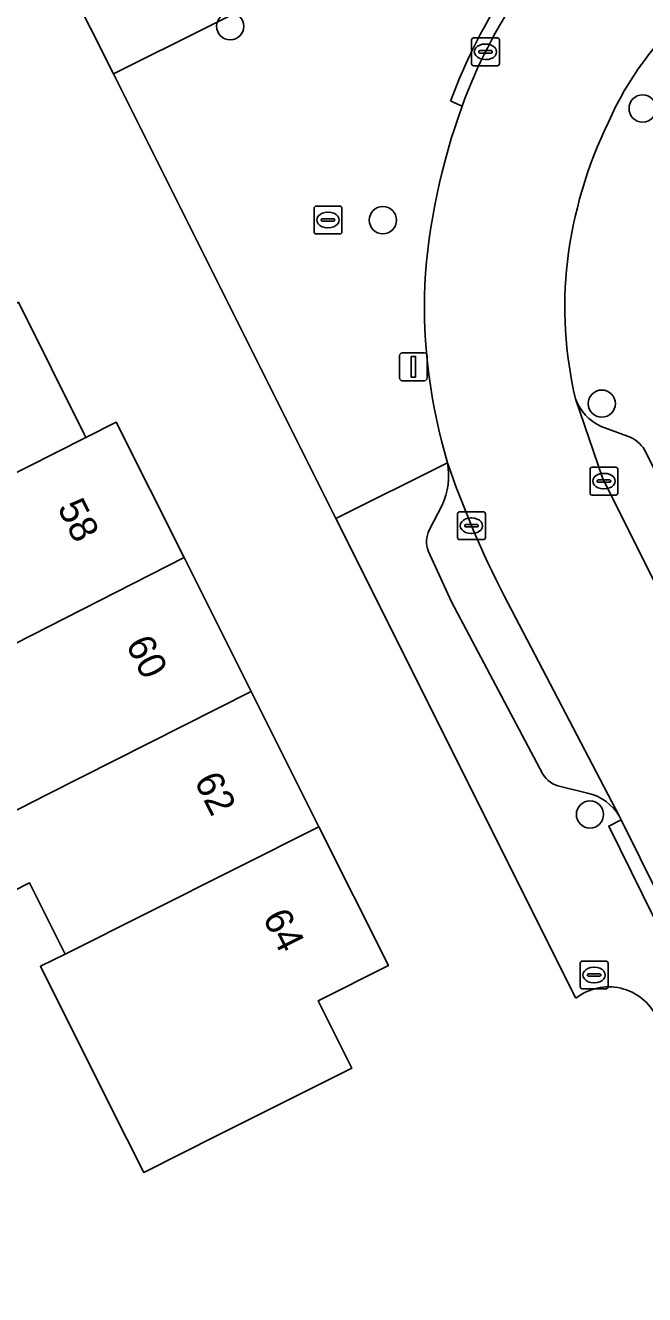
# Model space of a CAD drawing. Extents: x 157320 to 158835, y 386650 to 388491.
# Drawn here: x 157506.46 to 157528.72, y 387682.67 to 387728.28 of the extents above; entities that cross this region are included whole.
import ezdxf

# ---------------------------------------------------------------- set-up
doc = ezdxf.new("R2010")
doc.units = 0
for name, color, linetype in [('IMGEO_Boom', 7, 'Continuous'), ('IMGEO_Brandkraan', 7, 'Continuous'), ('IMGEO_Erf', 7, 'Continuous'), ('IMGEO_Kolk', 7, 'Continuous'), ('IMGEO_Lichtmast', 7, 'Continuous'), ('IMGEO_Pand', 7, 'Continuous'), ('IMGEO_Pand_nummerreeks', 7, 'Continuous'), ('IMGEO_Parkeervlak_open', 7, 'Continuous'), ('IMGEO_Rijbaan_lokaal_open', 7, 'Continuous'), ('IMGEO_Rioolput', 7, 'Continuous'), ('IMGEO_Voetpad_open', 7, 'Continuous')]:
    doc.layers.add(name, color=color, linetype=linetype)

msp = doc.modelspace()

# ---------------------------------------------------------------- linework, layer by layer
at = {"layer": 'IMGEO_Boom'}
for centre in [(157513.825, 387728.249), (157528.644, 387725.295), (157519.311, 387721.284), (157527.175, 387714.691), (157526.752, 387699.926)]:
    msp.add_circle(centre, 0.489, dxfattribs=at)
at = {"layer": 'IMGEO_Brandkraan'}
for p, q in [((157526.4, 387693.733), (157526.4, 387694.585)), ((157526.475, 387694.659), (157527.327, 387694.659)), ((157526.888, 387694.439), (157526.913, 387694.439)), ((157527.401, 387694.585), (157527.401, 387693.733)), ((157526.659, 387694.153), (157526.659, 387694.165)), ((157527.097, 387694.116), (157526.699, 387694.116)), ((157526.702, 387694.202), (157527.1, 387694.202)), ((157526.911, 387693.879), (157526.886, 387693.879)), ((157527.143, 387694.165), (157527.143, 387694.153)), ((157527.327, 387693.659), (157526.475, 387693.659))]:
    msp.add_line(p, q, dxfattribs=at)
for points in [[(157526.4, 387693.733), (157526.4, 387694.585)], [(157526.475, 387694.659), (157527.327, 387694.659)], [(157527.401, 387694.585), (157527.401, 387693.733)], [(157527.327, 387693.659), (157526.475, 387693.659)]]:
    msp.add_lwpolyline(points, dxfattribs=at)
for centre, radius, start, end in [((157526.477, 387694.583), 0.0765, 91.552, 178.448), ((157526.477, 387694.583), 0.0765, 91.552, 178.448), ((157527.325, 387694.583), 0.0765, 1.552, 88.448), ((157527.325, 387694.583), 0.0765, 1.552, 88.448), ((157526.699, 387694.162), 0.0403, 85.8775, 175.7526), ((157526.696, 387694.152), 0.0366, 178.938, 274.7102), ((157527.1, 387694.159), 0.043, 264.8664, 352.4533), ((157527.104, 387694.164), 0.0386, 1.7309, 96.639), ((157526.477, 387693.735), 0.0765, 181.552, 268.448), ((157526.477, 387693.735), 0.0765, 181.552, 268.448), ((157527.325, 387693.735), 0.0765, 271.552, 358.448), ((157527.325, 387693.735), 0.0765, 271.552, 358.448)]:
    msp.add_arc(centre, radius, start, end, dxfattribs=at)
for centre, major_axis, ratio, start_param, end_param in [((157526.887, 387694.159), (-0.387, 0.002), 0.722429, 4.712389, 7.853982), ((157526.912, 387694.159), (-0.39, 0.002), 0.717154, 1.570796, 4.712389)]:
    msp.add_ellipse(centre, major_axis=major_axis, ratio=ratio, start_param=start_param, end_param=end_param, dxfattribs=at)
at = {"layer": 'IMGEO_Erf'}
for points in [[(157526.243, 387693.326), (157517.619, 387710.56), (157509.624, 387726.538), (157507.154, 387731.474)], [(157506.209, 387718.334), (157508.56, 387713.612), (157508.632, 387713.468), (157509.73, 387714.022), (157512.166, 387709.157), (157514.575, 387704.346), (157517.011, 387699.48), (157519.506, 387694.497), (157517.003, 387693.244), (157516.986, 387693.236), (157518.199, 387690.813), (157513.379, 387688.399), (157510.713, 387687.064), (157509.5, 387689.487), (157507.004, 387694.471), (157507.887, 387694.913), (157506.774, 387697.136), (157506.606, 387697.472), (157505.396, 387696.865)]]:
    msp.add_lwpolyline(points, dxfattribs=at)
msp.add_arc((157527.422, 387691.82), 1.913, 25.3628, 128.0441, dxfattribs=at)
at = {"layer": 'IMGEO_Kolk'}
for p, q in [((157522.496, 387726.907), (157522.496, 387727.759)), ((157522.571, 387727.833), (157523.423, 387727.833)), ((157522.984, 387727.613), (157523.009, 387727.613)), ((157523.497, 387727.759), (157523.497, 387726.907)), ((157522.755, 387727.327), (157522.755, 387727.339)), ((157523.193, 387727.29), (157522.795, 387727.29)), ((157522.798, 387727.376), (157523.196, 387727.376)), ((157523.239, 387727.339), (157523.239, 387727.327)), ((157523.423, 387726.833), (157522.571, 387726.833)), ((157523.007, 387727.053), (157522.982, 387727.053)), ((157526.754, 387711.48), (157526.754, 387712.332)), ((157526.829, 387712.406), (157527.681, 387712.406)), ((157527.242, 387712.186), (157527.267, 387712.186)), ((157527.755, 387712.332), (157527.755, 387711.48)), ((157527.013, 387711.9), (157527.013, 387711.912)), ((157527.451, 387711.863), (157527.053, 387711.863)), ((157527.056, 387711.949), (157527.454, 387711.949)), ((157527.497, 387711.912), (157527.497, 387711.9)), ((157527.681, 387711.406), (157526.829, 387711.406)), ((157527.265, 387711.626), (157527.24, 387711.626)), ((157521.991, 387709.877), (157521.991, 387710.729)), ((157522.066, 387710.803), (157522.918, 387710.803)), ((157522.992, 387710.729), (157522.992, 387709.877)), ((157522.25, 387710.297), (157522.25, 387710.309)), ((157522.293, 387710.346), (157522.691, 387710.346)), ((157522.479, 387710.583), (157522.504, 387710.583)), ((157522.734, 387710.309), (157522.734, 387710.297)), ((157522.688, 387710.26), (157522.29, 387710.26)), ((157522.502, 387710.023), (157522.477, 387710.023)), ((157522.918, 387709.803), (157522.066, 387709.803))]:
    msp.add_line(p, q, dxfattribs=at)
for points in [[(157522.496, 387726.907), (157522.496, 387727.759)], [(157522.571, 387727.833), (157523.423, 387727.833)], [(157523.497, 387727.759), (157523.497, 387726.907)], [(157523.423, 387726.833), (157522.571, 387726.833)], [(157526.754, 387711.48), (157526.754, 387712.332)], [(157526.829, 387712.406), (157527.681, 387712.406)], [(157527.755, 387712.332), (157527.755, 387711.48)], [(157527.681, 387711.406), (157526.829, 387711.406)], [(157521.991, 387709.877), (157521.991, 387710.729)], [(157522.066, 387710.803), (157522.918, 387710.803)], [(157522.992, 387710.729), (157522.992, 387709.877)], [(157522.918, 387709.803), (157522.066, 387709.803)]]:
    msp.add_lwpolyline(points, dxfattribs=at)
for centre, radius, start, end in [((157522.573, 387727.757), 0.0765, 91.552, 178.448), ((157522.573, 387727.757), 0.0765, 91.552, 178.448), ((157523.421, 387727.757), 0.0765, 1.552, 88.448), ((157523.421, 387727.757), 0.0765, 1.552, 88.448), ((157522.795, 387727.336), 0.0403, 85.8775, 175.7526), ((157522.792, 387727.326), 0.0366, 178.938, 274.7102), ((157523.196, 387727.333), 0.043, 264.8664, 352.4533), ((157523.2, 387727.338), 0.0386, 1.7309, 96.639), ((157522.573, 387726.909), 0.0765, 181.552, 268.448), ((157522.573, 387726.909), 0.0765, 181.552, 268.448), ((157523.421, 387726.909), 0.0765, 271.552, 358.448), ((157523.421, 387726.909), 0.0765, 271.552, 358.448), ((157526.831, 387712.33), 0.0765, 91.552, 178.448), ((157526.831, 387712.33), 0.0765, 91.552, 178.448), ((157527.679, 387712.33), 0.0765, 1.552, 88.448), ((157527.679, 387712.33), 0.0765, 1.552, 88.448), ((157527.053, 387711.909), 0.0403, 85.8775, 175.7526), ((157527.05, 387711.899), 0.0366, 178.938, 274.7102), ((157527.454, 387711.906), 0.043, 264.8664, 352.4533), ((157527.458, 387711.911), 0.0386, 1.7309, 96.639), ((157526.831, 387711.482), 0.0765, 181.552, 268.448), ((157526.831, 387711.482), 0.0765, 181.552, 268.448), ((157527.679, 387711.482), 0.0765, 271.552, 358.448), ((157527.679, 387711.482), 0.0765, 271.552, 358.448), ((157522.068, 387710.727), 0.0765, 91.552, 178.448), ((157522.068, 387710.727), 0.0765, 91.552, 178.448), ((157522.916, 387710.727), 0.0765, 1.552, 88.448), ((157522.916, 387710.727), 0.0765, 1.552, 88.448), ((157522.29, 387710.306), 0.0403, 85.8775, 175.7526), ((157522.287, 387710.296), 0.0366, 178.938, 274.7102), ((157522.691, 387710.303), 0.043, 264.8664, 352.4533), ((157522.695, 387710.308), 0.0386, 1.7309, 96.639), ((157522.068, 387709.879), 0.0765, 181.552, 268.448), ((157522.068, 387709.879), 0.0765, 181.552, 268.448), ((157522.916, 387709.879), 0.0765, 271.552, 358.448), ((157522.916, 387709.879), 0.0765, 271.552, 358.448)]:
    msp.add_arc(centre, radius, start, end, dxfattribs=at)
for centre, major_axis, ratio, start_param, end_param in [((157522.983, 387727.333), (-0.387, 0.002), 0.722429, 4.712389, 7.853982), ((157523.008, 387727.333), (-0.39, 0.002), 0.717154, 1.570796, 4.712389), ((157527.241, 387711.906), (-0.387, 0.002), 0.722429, 4.712389, 7.853982), ((157527.266, 387711.906), (-0.39, 0.002), 0.717154, 1.570796, 4.712389), ((157522.478, 387710.303), (-0.387, 0.002), 0.722429, 4.712389, 7.853982), ((157522.503, 387710.303), (-0.39, 0.002), 0.717154, 1.570796, 4.712389)]:
    msp.add_ellipse(centre, major_axis=major_axis, ratio=ratio, start_param=start_param, end_param=end_param, dxfattribs=at)
at = {"layer": 'IMGEO_Lichtmast'}
for p, q in [((157519.908, 387715.614), (157519.908, 387716.414)), ((157519.908, 387716.414), (157519.908, 387715.614)), ((157520.008, 387716.514), (157520.798, 387716.514)), ((157520.798, 387716.514), (157520.008, 387716.514)), ((157520.898, 387716.414), (157520.898, 387715.614)), ((157520.898, 387715.614), (157520.898, 387716.414)), ((157520.798, 387715.514), (157520.008, 387715.514)), ((157520.008, 387715.514), (157520.798, 387715.514))]:
    msp.add_line(p, q, dxfattribs=at)
msp.add_lwpolyline([(157520.328, 387716.389), (157520.478, 387716.389), (157520.478, 387715.639), (157520.328, 387715.639), (157520.328, 387716.389)], dxfattribs=at)
for centre, start, end in [((157520.008, 387716.414), 90, 180), ((157520.008, 387716.414), 90, 180), ((157520.798, 387716.414), 0, 90), ((157520.798, 387716.414), 360, 90), ((157520.008, 387715.614), 180, 270), ((157520.008, 387715.614), 180, 270), ((157520.798, 387715.614), 270, 0), ((157520.798, 387715.614), 270, 0)]:
    msp.add_arc(centre, 0.1, start, end, dxfattribs=at)
at = {"layer": 'IMGEO_Pand'}
for points in [[(157506.209, 387718.334), (157500, 387715.221), (157498.843, 387714.641), (157500, 387712.33), (157501.285, 387709.765), (157508.632, 387713.468), (157508.56, 387713.612)], [(157509.73, 387714.022), (157508.632, 387713.468), (157501.285, 387709.765), (157501.338, 387709.658), (157502.455, 387710.217), (157504.846, 387705.441), (157512.166, 387709.157)], [(157512.166, 387709.157), (157504.846, 387705.441), (157502.397, 387704.198), (157504.796, 387699.405), (157507.248, 387700.644), (157514.575, 387704.346)], [(157517.011, 387699.48), (157514.575, 387704.346), (157507.248, 387700.644), (157504.796, 387699.405), (157504.26, 387699.134), (157505.396, 387696.865), (157506.606, 387697.472), (157506.774, 387697.136), (157507.887, 387694.913)], [(157516.986, 387693.236), (157517.003, 387693.244), (157519.506, 387694.497), (157517.011, 387699.48), (157507.887, 387694.913), (157507.004, 387694.471), (157509.5, 387689.487), (157510.713, 387687.064), (157513.379, 387688.399), (157518.199, 387690.813)]]:
    msp.add_lwpolyline(points, close=True, dxfattribs=at)
at = {"layer": 'IMGEO_Parkeervlak_open'}
for points in [[(157526.234, 387714.862), (157527.197, 387712.019), (157548.136, 387670.075), (157560.191, 387645.701)], [(157528.106, 387713.526), (157527.154, 387713.874)], [(157560.486, 387649.136), (157549.778, 387670.797), (157547.529, 387675.306), (157545.841, 387678.69), (157541.35, 387687.695), (157538.324, 387693.762), (157533.54, 387703.354), (157530.515, 387709.42), (157528.716, 387713.026)], [(157521.442, 387711.038), (157520.97, 387710.144)], [(157520.935, 387709.397), (157521.775, 387707.568), (157525.063, 387701.376)], [(157527.814, 387699.851), (157523.655, 387707.807)], [(157525.691, 387700.928), (157526.666, 387700.698)]]:
    msp.add_lwpolyline(points, dxfattribs=at)
for centre, radius, start, end in [((157527.827, 387715.423), 1.688, 199.3939, 246.5239), ((157527.669, 387712.371), 1.235, 32.0367, 69.2823), ((157519.048, 387712.116), 2.625, 335.7634, 9.9405), ((157555.332, 387724.06), 35.603, 198.8302, 207.1626), ((157521.906, 387709.726), 1.026, 155.9365, 198.6984), ((157525.877, 387701.853), 0.944, 210.3734, 258.6203), ((157526.276, 387698.968), 1.773, 29.8594, 77.3005)]:
    msp.add_arc(centre, radius, start, end, dxfattribs=at)
at = {"layer": 'IMGEO_Rijbaan_lokaal_open'}
for points in [[(157563.452, 387643.337), (157562.048, 387644.013), (157561.724, 387644.197), (157560.83, 387644.885), (157560.737, 387644.956), (157560.41, 387645.336), (157560.3, 387645.48), (157560.191, 387645.701), (157548.136, 387670.075), (157527.197, 387712.019), (157526.234, 387714.862)], [(157523.655, 387707.807), (157527.814, 387699.851), (157527.872, 387699.733), (157529.905, 387695.623), (157555.697, 387643.391)]]:
    msp.add_lwpolyline(points, dxfattribs=at)
for centre, radius, start, end in [((157539.658, 387719.046), 18.609, 131.7715, 160.098), ((157538.069, 387720.093), 11.65, 131.3997, 156.1371), ((157543.772, 387717.489), 23.008, 159.9387, 176.2984), ((157541.762, 387717.866), 15.939, 154.1874, 173.0446), ((157540.034, 387718.157), 14.188, 173.3674, 193.4295), ((157540.815, 387718.286), 20.015, 178.0297, 196.5967), ((157555.332, 387724.06), 35.603, 198.8302, 207.1626)]:
    msp.add_arc(centre, radius, start, end, dxfattribs=at)
at = {"layer": 'IMGEO_Rioolput'}
for p, q in [((157516.837, 387720.862), (157516.837, 387721.714)), ((157516.912, 387721.788), (157517.764, 387721.788)), ((157517.838, 387721.714), (157517.838, 387720.862)), ((157517.096, 387721.282), (157517.096, 387721.294)), ((157517.534, 387721.245), (157517.136, 387721.245)), ((157517.139, 387721.331), (157517.537, 387721.331)), ((157517.325, 387721.568), (157517.35, 387721.568)), ((157517.58, 387721.294), (157517.58, 387721.282)), ((157517.764, 387720.788), (157516.912, 387720.788)), ((157517.348, 387721.008), (157517.323, 387721.008))]:
    msp.add_line(p, q, dxfattribs=at)
for points in [[(157516.837, 387720.862), (157516.837, 387721.714)], [(157516.912, 387721.788), (157517.764, 387721.788)], [(157517.838, 387721.714), (157517.838, 387720.862)], [(157517.764, 387720.788), (157516.912, 387720.788)]]:
    msp.add_lwpolyline(points, dxfattribs=at)
for centre, radius, start, end in [((157516.914, 387721.712), 0.0765, 91.552, 178.448), ((157516.914, 387721.712), 0.0765, 91.552, 178.448), ((157517.762, 387721.712), 0.0765, 1.552, 88.448), ((157517.762, 387721.712), 0.0765, 1.552, 88.448), ((157517.136, 387721.291), 0.0403, 85.8775, 175.7526), ((157517.133, 387721.281), 0.0366, 178.938, 274.7102), ((157517.537, 387721.288), 0.043, 264.8664, 352.4533), ((157517.541, 387721.293), 0.0386, 1.7309, 96.639), ((157516.914, 387720.864), 0.0765, 181.552, 268.448), ((157516.914, 387720.864), 0.0765, 181.552, 268.448), ((157517.762, 387720.864), 0.0765, 271.552, 358.448), ((157517.762, 387720.864), 0.0765, 271.552, 358.448)]:
    msp.add_arc(centre, radius, start, end, dxfattribs=at)
for centre, major_axis, ratio, start_param, end_param in [((157517.324, 387721.288), (-0.387, 0.002), 0.722429, 4.712389, 7.853982), ((157517.349, 387721.288), (-0.39, 0.002), 0.717154, 1.570796, 4.712389)]:
    msp.add_ellipse(centre, major_axis=major_axis, ratio=ratio, start_param=start_param, end_param=end_param, dxfattribs=at)
at = {"layer": 'IMGEO_Voetpad_open'}
for points in [[(157646.248, 387841.686), (157643.93, 387839.695), (157630.109, 387827.61), (157601.031, 387802.263), (157599.159, 387800.624), (157598.489, 387801.366), (157597.99, 387801.918), (157595.341, 387799.617), (157595.424, 387799.532), (157592.161, 387796.66), (157588.712, 387793.729), (157542.489, 387752.818), (157540.918, 387751.636), (157539.075, 387750), (157516.533, 387729.995), (157509.624, 387726.538), (157517.619, 387710.56), (157521.634, 387712.569)], [(157521.746, 387725.558), (157522.16, 387725.381)], [(157522.16, 387725.381), (157521.746, 387725.558)], [(157527.154, 387713.874), (157528.106, 387713.526)], [(157528.716, 387713.026), (157530.515, 387709.42), (157530.962, 387709.643), (157533.987, 387703.577), (157533.54, 387703.354), (157538.324, 387693.762), (157538.771, 387693.985), (157541.797, 387687.918), (157541.35, 387687.695), (157545.841, 387678.69), (157546.288, 387678.913), (157547.976, 387675.529), (157547.529, 387675.306), (157549.778, 387670.797), (157560.486, 387649.136)], [(157521.634, 387712.569), (157517.619, 387710.56), (157526.243, 387693.326)], [(157520.97, 387710.144), (157521.442, 387711.038)], [(157525.063, 387701.376), (157521.775, 387707.568), (157520.935, 387709.397)], [(157526.666, 387700.698), (157525.691, 387700.928)], [(157527.427, 387699.513), (157527.872, 387699.733), (157527.814, 387699.851)], [(157555.697, 387643.391), (157529.905, 387695.623), (157529.457, 387695.402), (157527.427, 387699.513)]]:
    msp.add_lwpolyline(points, dxfattribs=at)
for points in [[(157512.948, 387734.012), (157530.849, 387750), (157537.245, 387755.712), (157540.918, 387751.636), (157542.489, 387752.818), (157537.423, 387758.476), (157527.921, 387750), (157507.154, 387731.474), (157509.624, 387726.538), (157516.533, 387729.995)], [(157529.905, 387695.623), (157527.872, 387699.733), (157527.427, 387699.513), (157529.457, 387695.402)]]:
    msp.add_lwpolyline(points, close=True, dxfattribs=at)
for centre, radius, start, end in [((157539.311, 387719.216), 18.675, 131.2827, 160.1491), ((157539.311, 387719.216), 18.675, 131.2827, 160.1491), ((157539.658, 387719.046), 18.609, 131.7715, 160.098), ((157538.069, 387720.093), 11.65, 131.3997, 156.1371), ((157543.772, 387717.489), 23.008, 159.9387, 176.2984), ((157541.762, 387717.866), 15.939, 154.1874, 173.0446), ((157540.034, 387718.157), 14.188, 173.3674, 193.4295), ((157540.815, 387718.286), 20.015, 178.0297, 196.5967), ((157527.827, 387715.423), 1.688, 199.3939, 246.5239), ((157527.669, 387712.371), 1.235, 32.0367, 69.2823), ((157519.048, 387712.116), 2.625, 335.7634, 9.9405), ((157521.906, 387709.726), 1.026, 155.9365, 198.6984), ((157525.877, 387701.853), 0.944, 210.3734, 258.6203), ((157526.276, 387698.968), 1.773, 29.8594, 77.3005), ((157527.422, 387691.82), 1.913, 25.3628, 128.0441)]:
    msp.add_arc(centre, radius, start, end, dxfattribs=at)

# ---------------------------------------------------------------- texts
at = {"layer": 'IMGEO_Pand_nummerreeks'}
for s, p in [('58', (157507.596, 387710.959)), ('60', (157510.055, 387706.047)), ('62', (157512.512, 387701.139)), ('64', (157514.974, 387696.224))]:
    msp.add_text(s, height=1, rotation=296.5965, dxfattribs=at).set_placement(p)

doc.saveas('drawing.dxf')
